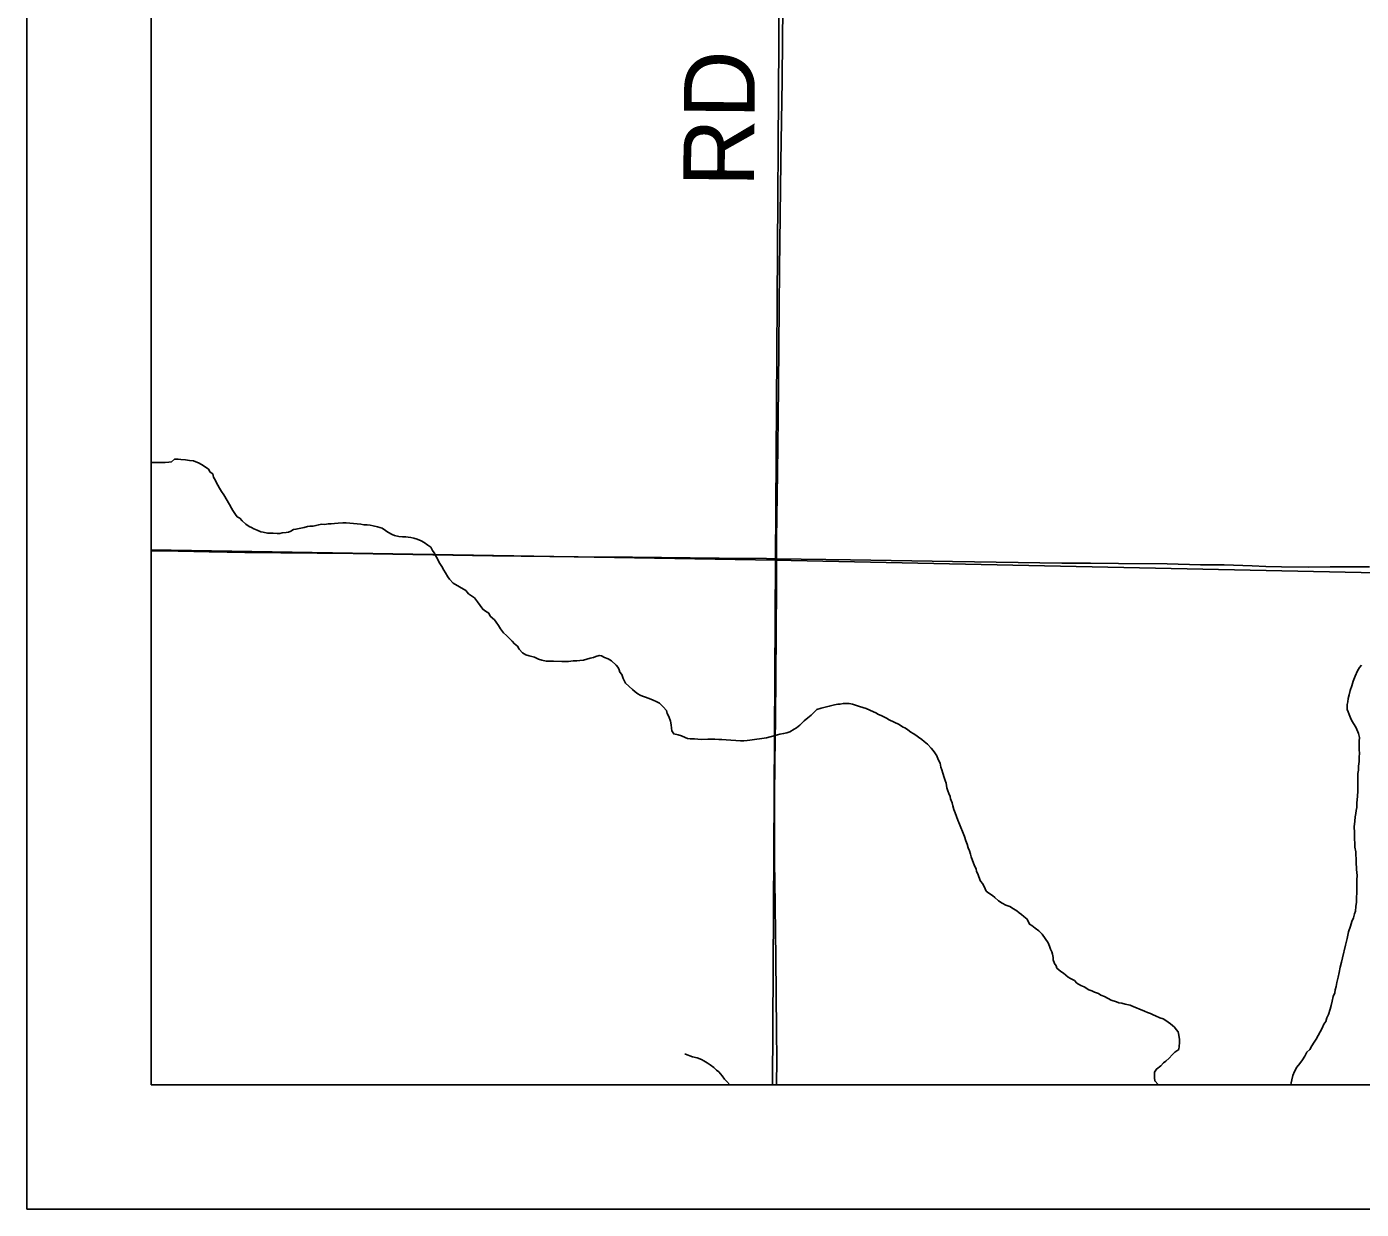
# Model space of a CAD drawing. Extents: x 0 to 34, y 0 to 22.
# Drawn here: x 2 to 3.072, y 14 to 14.95 of the extents above; entities that cross this region are included whole.
import ezdxf

# ---------------------------------------------------------------- set-up
doc = ezdxf.new("R2010")
doc.units = 0
for name, color, linetype in [('GM_X_County_Text', 7, 'Continuous'), ('GM_X_Minor_River', 7, 'Continuous'), ('GM_X_Rail_Line_Text', 7, 'Continuous'), ('GM_X_Section', 7, 'Continuous'), ('GM_X_Township_Road', 7, 'Continuous'), ('GM_X_Township_Road_Text', 7, 'Continuous'), ('SH_Cut_Line', 7, 'Continuous'), ('SH_Data', 7, 'Continuous')]:
    doc.layers.add(name, color=color, linetype=linetype)

msp = doc.modelspace()

# ---------------------------------------------------------------- linework, layer by layer
at = {"layer": 'GM_X_County_Text'}
msp.add_lwpolyline([(2.1, 16.5239), (2.1, 14.1), (6.615, 14.1)], dxfattribs=at)
at = {"layer": 'GM_X_Minor_River'}
for points in [[(2.3136, 14.5384), (2.3109, 14.5392), (2.3087, 14.5396), (2.3064, 14.54), (2.3045, 14.5401), (2.3018, 14.5401), (2.2988, 14.5405), (2.2954, 14.5413), (2.2935, 14.5421), (2.2901, 14.544), (2.2882, 14.5452), (2.2855, 14.5471), (2.2817, 14.5483), (2.2783, 14.5491), (2.276, 14.5495), (2.2734, 14.5499), (2.2707, 14.5499), (2.2684, 14.5503), (2.2597, 14.5512), (2.2567, 14.5516), (2.254, 14.5516), (2.2502, 14.5513), (2.2472, 14.5509), (2.2445, 14.5506), (2.2422, 14.5506), (2.2395, 14.5502), (2.2369, 14.5503), (2.2346, 14.5499), (2.2323, 14.5492), (2.23, 14.5488), (2.2277, 14.5489), (2.2255, 14.5485), (2.2228, 14.5478), (2.219, 14.547), (2.2163, 14.5463), (2.2144, 14.546), (2.2121, 14.5448), (2.2102, 14.5441), (2.2083, 14.5437), (2.2052, 14.5434), (2.2033, 14.543), (2.2011, 14.543), (2.198, 14.5431), (2.1957, 14.5431), (2.1935, 14.5431), (2.19, 14.5439), (2.1881, 14.5443), (2.1851, 14.5455), (2.1825, 14.5467), (2.1806, 14.5478), (2.1787, 14.5486), (2.176, 14.5505), (2.173, 14.5532), (2.1711, 14.5552), (2.1692, 14.5563), (2.1677, 14.5582), (2.1655, 14.5613), (2.1644, 14.5632), (2.1629, 14.5663), (2.1584, 14.5739), (2.1565, 14.5766), (2.155, 14.5793), (2.1535, 14.5816), (2.1524, 14.5835), (2.1516, 14.5854), (2.1501, 14.5881), (2.1494, 14.5907), (2.1475, 14.5923), (2.146, 14.5946), (2.1434, 14.5965), (2.1403, 14.5984), (2.1381, 14.5996), (2.1358, 14.6004), (2.1339, 14.6012), (2.1309, 14.6016), (2.1275, 14.602), (2.1237, 14.6024), (2.1217, 14.6025), (2.1187, 14.6025), (2.1164, 14.6006), (2.1141, 14.6003), (2.1111, 14.5999), (2.1069, 14.5999), (2.1046, 14.6), (2.1016, 14.6), (2.1, 14.6)], [(2.5734, 14.3764), (2.562, 14.3772), (2.5585, 14.3773), (2.5559, 14.3773), (2.5528, 14.3777), (2.5471, 14.3778), (2.5418, 14.3775), (2.5365, 14.3779), (2.5331, 14.3779), (2.5308, 14.3783), (2.5289, 14.3791), (2.5259, 14.3803), (2.5232, 14.3811), (2.5198, 14.3819), (2.5183, 14.3845), (2.5179, 14.3864), (2.5176, 14.3891), (2.5172, 14.3922), (2.5157, 14.396), (2.5146, 14.3983), (2.5139, 14.4006), (2.5112, 14.4036), (2.5082, 14.4067), (2.5056, 14.4079), (2.5033, 14.409), (2.5014, 14.4098), (2.4991, 14.4106), (2.4972, 14.4114), (2.4946, 14.4122), (2.4927, 14.413), (2.4908, 14.4141), (2.4889, 14.4157), (2.4867, 14.4176), (2.481, 14.4226), (2.4791, 14.4264), (2.478, 14.4295), (2.4765, 14.4314), (2.4758, 14.4333), (2.475, 14.4352), (2.4735, 14.4371), (2.4698, 14.4406), (2.4671, 14.4421), (2.4641, 14.4433), (2.4618, 14.4445), (2.4599, 14.4449), (2.4572, 14.4441), (2.4553, 14.4434), (2.4527, 14.4427), (2.45, 14.4419), (2.4473, 14.4412), (2.4443, 14.4408), (2.442, 14.4405), (2.4389, 14.4405), (2.4351, 14.4402), (2.4298, 14.4402), (2.4233, 14.4403), (2.4192, 14.4404), (2.4173, 14.4404), (2.4138, 14.4412), (2.4112, 14.442), (2.4078, 14.4435), (2.4036, 14.4447), (2.401, 14.4455), (2.3983, 14.447), (2.3957, 14.4501), (2.3942, 14.4524), (2.3919, 14.4543), (2.39, 14.4563), (2.3878, 14.4586), (2.3855, 14.4609), (2.3829, 14.4632), (2.3806, 14.4662), (2.3791, 14.4689), (2.3772, 14.4716), (2.3757, 14.4735), (2.3723, 14.4766), (2.3712, 14.4789), (2.3686, 14.4804), (2.3663, 14.482), (2.3644, 14.485), (2.3622, 14.4881), (2.3596, 14.4912), (2.3573, 14.4927), (2.355, 14.4943), (2.3528, 14.497), (2.3426, 14.5031), (2.3395, 14.5062), (2.3384, 14.5081), (2.3365, 14.5112), (2.335, 14.5135), (2.3335, 14.5165), (2.3313, 14.5196), (2.3306, 14.5215), (2.3291, 14.5238), (2.3272, 14.5273), (2.3261, 14.5292), (2.3246, 14.5319), (2.3223, 14.5334), (2.3193, 14.5357), (2.317, 14.5369), (2.3136, 14.5384)], [(3.0645, 14.2312), (3.0657, 14.2342), (3.0665, 14.2373), (3.0673, 14.2395), (3.0677, 14.2433), (3.0681, 14.2468), (3.0681, 14.2502), (3.0685, 14.2544), (3.0686, 14.2585), (3.0686, 14.2616), (3.0686, 14.2646), (3.0687, 14.2681), (3.0683, 14.273), (3.068, 14.2791), (3.0677, 14.2871), (3.067, 14.2909), (3.067, 14.2943), (3.0667, 14.297), (3.0667, 14.2996), (3.0667, 14.3027), (3.0664, 14.3072), (3.0668, 14.3118), (3.0672, 14.3152), (3.0676, 14.3179), (3.068, 14.3205), (3.0684, 14.3228), (3.0685, 14.3266), (3.0689, 14.3316), (3.0693, 14.3361), (3.0694, 14.3403), (3.0694, 14.3441), (3.0694, 14.3475), (3.0694, 14.3502), (3.0698, 14.3528), (3.0699, 14.3559), (3.0703, 14.3597), (3.0703, 14.3631), (3.0707, 14.3665), (3.0704, 14.3692), (3.0704, 14.3726), (3.0704, 14.376), (3.0705, 14.3791), (3.0697, 14.3821), (3.0679, 14.3867), (3.0664, 14.3894), (3.0645, 14.3924), (3.0634, 14.3947), (3.0623, 14.3974), (3.0615, 14.3997), (3.0608, 14.4016), (3.0608, 14.4035), (3.0608, 14.4054), (3.0612, 14.4077), (3.0616, 14.4103), (3.0624, 14.4134), (3.0632, 14.4168), (3.0644, 14.4206), (3.0656, 14.4244), (3.0671, 14.4282), (3.0691, 14.4327), (3.0706, 14.4353), (3.0722, 14.4372)], [(2.7953, 14.2398), (2.7927, 14.2413), (2.7897, 14.2433), (2.7866, 14.2444), (2.7836, 14.246), (2.7806, 14.2479), (2.7776, 14.2506), (2.7757, 14.2521), (2.773, 14.2541), (2.7708, 14.2556), (2.77, 14.2575), (2.7681, 14.2614), (2.7663, 14.2637), (2.7648, 14.2671), (2.764, 14.2694), (2.7629, 14.2713), (2.7626, 14.2736), (2.7614, 14.2759), (2.7588, 14.2831), (2.7581, 14.2854), (2.7574, 14.2881), (2.7562, 14.2904), (2.7555, 14.2934), (2.7544, 14.2961), (2.7533, 14.2995), (2.7518, 14.3034), (2.7503, 14.3068), (2.7492, 14.3095), (2.7481, 14.3125), (2.747, 14.3156), (2.7459, 14.3186), (2.7448, 14.3213), (2.744, 14.324), (2.7433, 14.3266), (2.7422, 14.3297), (2.7418, 14.3316), (2.7407, 14.3339), (2.7399, 14.3362), (2.7392, 14.3385), (2.7385, 14.3423), (2.7377, 14.3446), (2.737, 14.3469), (2.7359, 14.3503), (2.7352, 14.353), (2.7344, 14.3553), (2.7337, 14.3583), (2.7322, 14.3614), (2.7311, 14.3644), (2.7296, 14.3667), (2.7281, 14.3686), (2.7266, 14.3705), (2.7236, 14.3736), (2.7209, 14.3759), (2.719, 14.3775), (2.7164, 14.3794), (2.7141, 14.3809), (2.7122, 14.3821), (2.7103, 14.3833), (2.7077, 14.3852), (2.7058, 14.3864), (2.7035, 14.3875), (2.7009, 14.3895), (2.6929, 14.3933), (2.6907, 14.3945), (2.6884, 14.3957), (2.6865, 14.3968), (2.6842, 14.3976), (2.682, 14.3988), (2.6801, 14.3996), (2.6774, 14.4011), (2.6744, 14.4023), (2.6717, 14.4031), (2.6691, 14.4039), (2.6657, 14.405), (2.6634, 14.4058), (2.6607, 14.4062), (2.6581, 14.4063), (2.6558, 14.4063), (2.6535, 14.4059), (2.6516, 14.4059), (2.6489, 14.4052), (2.6447, 14.4041), (2.6383, 14.4027), (2.6348, 14.4016), (2.6325, 14.3993), (2.6302, 14.397), (2.6275, 14.3948), (2.6245, 14.3925), (2.621, 14.3888), (2.6183, 14.3869), (2.6164, 14.3858), (2.613, 14.3835), (2.6107, 14.3828), (2.608, 14.3821), (2.605, 14.3817), (2.6012, 14.3806), (2.5943, 14.3788), (2.581, 14.377), (2.5787, 14.3767), (2.576, 14.3763), (2.5734, 14.3764)], [(2.909, 14.1), (2.9089, 14.1002), (2.9062, 14.1032), (2.9059, 14.1055), (2.9059, 14.1074), (2.9059, 14.1101), (2.9075, 14.1127), (2.9109, 14.1153), (2.9132, 14.1176), (2.9151, 14.1191), (2.9178, 14.1214), (2.9201, 14.124), (2.9224, 14.1263), (2.9255, 14.1285), (2.9259, 14.1338), (2.926, 14.1365), (2.9256, 14.1399), (2.9249, 14.1426), (2.9234, 14.1445), (2.9219, 14.1464), (2.9188, 14.1491), (2.917, 14.1503), (2.9151, 14.1518), (2.9128, 14.153), (2.9101, 14.1538), (2.9067, 14.1553), (2.9048, 14.1561), (2.9026, 14.1573), (2.9003, 14.158), (2.898, 14.1592), (2.8961, 14.16), (2.8939, 14.1608), (2.8916, 14.1619), (2.8893, 14.1627), (2.8863, 14.1639), (2.8825, 14.1647), (2.8798, 14.1655), (2.8772, 14.1659), (2.8753, 14.1667), (2.8711, 14.1679), (2.8658, 14.171), (2.8628, 14.1721), (2.8609, 14.1733), (2.8578, 14.1745), (2.8556, 14.1756), (2.8533, 14.1764), (2.8495, 14.1787), (2.8469, 14.1799), (2.8435, 14.1818), (2.8416, 14.1838), (2.8386, 14.1853), (2.8367, 14.1865), (2.8348, 14.188), (2.8329, 14.1896), (2.8306, 14.1911), (2.8276, 14.1938), (2.8269, 14.1957), (2.8257, 14.1976), (2.8246, 14.2003), (2.8246, 14.2022), (2.8239, 14.2049), (2.8235, 14.2068), (2.8224, 14.2091), (2.8217, 14.2114), (2.8206, 14.214), (2.8157, 14.2209), (2.8131, 14.2236), (2.81, 14.2259), (2.8074, 14.2279), (2.8055, 14.229), (2.8036, 14.2332), (2.801, 14.2351), (2.7991, 14.2367), (2.7972, 14.2382), (2.7953, 14.2398)], [(3.0154, 14.1), (3.0158, 14.1017), (3.0162, 14.104), (3.017, 14.1074), (3.0185, 14.1108), (3.0204, 14.1142), (3.0228, 14.1172), (3.0247, 14.1202), (3.0266, 14.1229), (3.0282, 14.1263), (3.0308, 14.1285), (3.0324, 14.1312), (3.0343, 14.1342), (3.0359, 14.1368), (3.0374, 14.1395), (3.039, 14.1425), (3.0405, 14.1455), (3.0421, 14.1486), (3.0436, 14.1508), (3.0444, 14.1539), (3.0456, 14.1565), (3.0471, 14.1607), (3.0479, 14.1637), (3.0487, 14.1671), (3.0495, 14.1709), (3.0507, 14.1739), (3.0511, 14.1762), (3.0519, 14.1789), (3.0523, 14.1823), (3.0535, 14.1865), (3.0542, 14.1903), (3.055, 14.1944), (3.0562, 14.1986), (3.057, 14.202), (3.0594, 14.2123), (3.0606, 14.2176), (3.0618, 14.2229), (3.0633, 14.2274), (3.0645, 14.2312)], [(2.5288, 14.1247), (2.5292, 14.1247), (2.5348, 14.1224), (2.5386, 14.1216), (2.542, 14.1204), (2.5439, 14.1192), (2.5466, 14.1177), (2.5489, 14.1161), (2.5519, 14.1138), (2.5541, 14.1119), (2.556, 14.1104), (2.5587, 14.1073), (2.5605, 14.1046), (2.5624, 14.1027), (2.5648, 14.1)]]:
    msp.add_lwpolyline(points, dxfattribs=at)
at = {"layer": 'GM_X_Rail_Line_Text'}
for points in [[(2.1, 15.527), (2.1, 14.5297), (2.6015, 14.5216), (2.6079, 15.52)], [(2.1, 14.5297), (2.1, 14.1), (2.599, 14.1), (2.6015, 14.5216)], [(2.599, 14.1), (3.5997, 14.1), (3.6059, 14.5003), (2.6015, 14.5216)]]:
    msp.add_lwpolyline(points, close=True, dxfattribs=at)
at = {"layer": 'GM_X_Section'}
msp.add_lwpolyline([(2.6079, 15.52), (3.6214, 15.4988), (3.6059, 14.5003), (2.6015, 14.5216)], close=True, dxfattribs=at)
at = {"layer": 'GM_X_Township_Road'}
for points in [[(2.6023, 14.5225), (2.6024, 14.5383), (2.6032, 14.5917), (2.6037, 14.6358), (2.604, 14.6613), (2.6045, 14.7247), (2.6046, 14.7552), (2.6058, 14.8416), (2.6068, 14.9069), (2.6072, 14.9404), (2.6076, 14.9871), (2.6081, 15.0218)], [(2.1, 14.529), (2.1057, 14.5289), (2.1218, 14.5288), (2.1466, 14.5281), (2.1751, 14.5276), (2.2623, 14.5267), (2.3741, 14.5249), (2.4661, 14.524), (2.4866, 14.524), (2.5562, 14.5231), (2.5943, 14.5227), (2.6023, 14.5225)], [(2.6024, 14.1), (2.6025, 14.12), (2.6024, 14.1436), (2.6019, 14.2021), (2.601, 14.2642), (2.6008, 14.2773), (2.6007, 14.3009), (2.6008, 14.3307), (2.6011, 14.3593), (2.6015, 14.3941), (2.602, 14.4625), (2.6022, 14.501), (2.6023, 14.5203), (2.6023, 14.5225)], [(2.6023, 14.5225), (2.6618, 14.5217), (2.7438, 14.5204), (2.8316, 14.519), (2.8545, 14.519), (2.8769, 14.5188), (2.916, 14.5184), (2.9428, 14.5177), (2.962, 14.5176), (2.9843, 14.5169), (2.9955, 14.5164), (3.0079, 14.5162), (3.0297, 14.5158), (3.0471, 14.516), (3.0651, 14.5161), (3.0787, 14.5162)]]:
    msp.add_lwpolyline(points, dxfattribs=at)
at = {"layer": 'SH_Cut_Line'}
msp.add_lwpolyline([(2.1, 16.5239), (2.1, 14.1), (8.9, 14.1), (8.9, 16.3981)], dxfattribs=at)
at = {"layer": 'SH_Data'}
for p, q in [((2, 21), (2, 14)), ((2.1, 20.9), (2.1, 14.1)), ((2.1, 14.1), (8.9, 14.1)), ((2.1, 14.1), (2.1, 14.1)), ((2, 14), (9, 14))]:
    msp.add_line(p, q, dxfattribs=at)

# ---------------------------------------------------------------- texts
at = {"layer": 'GM_X_Township_Road_Text'}
msp.add_text('RD', height=0.05682, rotation=89.5059, dxfattribs=at).set_placement((2.5842, 14.821))

doc.saveas('drawing.dxf')
